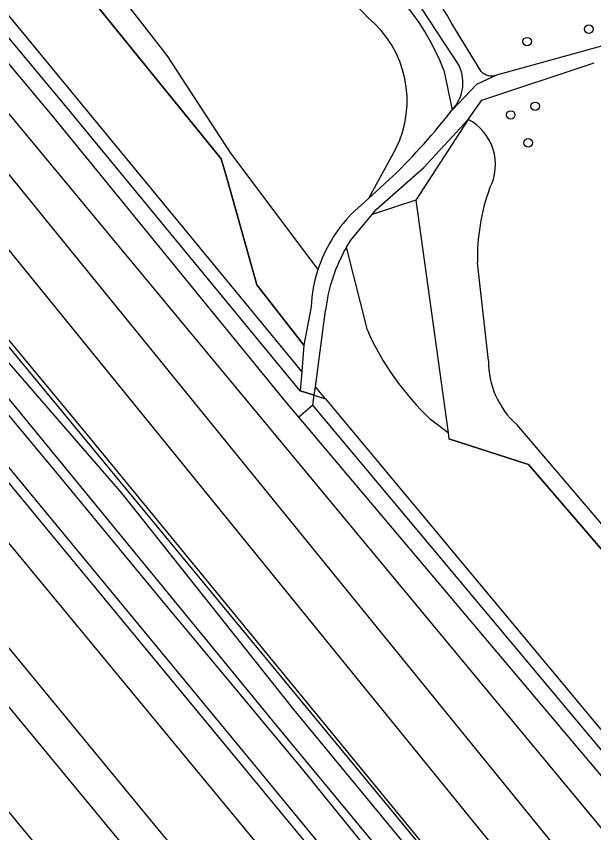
# Model space of a CAD drawing. Extents: x 157321 to 158827, y 386650 to 388532.
# Drawn here: x 157770.5 to 157836.9, y 387091.9 to 387185.7 of the extents above; entities that cross this region are included whole.
import ezdxf

# ---------------------------------------------------------------- set-up
doc = ezdxf.new("R2010")
doc.units = 0
for name, color, linetype in [('IMGEO_Boom', 7, 'Continuous'), ('IMGEO_Grasland_overig', 7, 'Continuous'), ('IMGEO_Groenvoorziening', 7, 'Continuous'), ('IMGEO_Hek', 7, 'Continuous'), ('IMGEO_Loofbos', 7, 'Continuous'), ('IMGEO_Spoor', 7, 'Continuous'), ('IMGEO_Spoorbaan_halfverhard', 7, 'Continuous'), ('IMGEO_Voetpad_halfverhard', 7, 'Continuous'), ('IMGEO_Waterloop', 7, 'Continuous')]:
    doc.layers.add(name, color=color, linetype=linetype)

msp = doc.modelspace()

# ---------------------------------------------------------------- linework, layer by layer
at = {"layer": 'IMGEO_Boom'}
for centre in [(157836.343, 387184.254), (157829.263, 387182.832), (157830.17, 387175.4), (157827.37, 387174.4), (157829.37, 387171.2)]:
    msp.add_circle(centre, 0.489, dxfattribs=at)
at = {"layer": 'IMGEO_Grasland_overig'}
for points in [[(158118.38, 386712.071), (158096.993, 386738.866), (158047.33, 386798.833), (157996.107, 386860.188), (157951.797, 386913.771), (157861.897, 387021.979), (157796.633, 387101.231), (157746.598, 387161.798), (157682.888, 387239.101), (157624.888, 387309.155), (157593.061, 387348.178), (157583.647, 387359.861), (157556.841, 387392.276), (157497.657, 387463.56), (157461.467, 387507.547), (157432.187, 387542.644), (157421.955, 387552.709), (157419.487, 387555.301), (157418.932, 387554.849), (157437.279, 387534.06), (157449.562, 387519.43), (157475.314, 387488.447), (157486.059, 387475.384)], [(157436.867, 387543.753), (157437.308, 387542.077), (157437.72, 387541.121), (157450.612, 387525.728), (157472.211, 387499.437), (157493.829, 387473.484), (157521.957, 387439.689), (157542.93, 387414.951), (157572.69, 387378.488), (157623.838, 387316.657), (157655.205, 387278.319), (157677.296, 387251.894), (157695.306, 387230.058), (157707.9, 387214.963), (157722.926, 387196.42), (157743.703, 387171.28), (157757.999, 387153.802), (157775.496, 387132.855), (157786.688, 387119.266), (157803.439, 387099.178), (157815.719, 387084)]]:
    msp.add_lwpolyline(points, dxfattribs=at)
at = {"layer": 'IMGEO_Groenvoorziening'}
for points in [[(157664.336, 387303.061), (157707.813, 387250), (157745.014, 387204.223), (157870.419, 387053.083)], [(157803.331, 387144.918), (157725.411, 387239.546)], [(157729.893, 387202.367), (157727.726, 387198.458), (157891.647, 387000), (157995.693, 386874.031), (158000, 386868.817), (158041.543, 386818.521)], [(157819.676, 387179.557), (157820.649, 387175.008)], [(157822.462, 387173.887), (157816.444, 387164.597)], [(157814.114, 387170.455), (157811, 387164.785)], [(157816.444, 387164.597), (157811.42, 387162.965)], [(157816.444, 387164.597), (157820.158, 387137.88)], [(157824.815, 387146.174), (157823.555, 387157.411)], [(157804.782, 387142.178), (157806.064, 387141.763)], [(157859.179, 387102.356), (157828.061, 387138.818)]]:
    msp.add_lwpolyline(points, dxfattribs=at)
for centre, radius, start, end in [((157793.434, 387169.326), 28.166, 21.29902, 61.36443), ((157793.415, 387169.869), 23.557, 41.89261, 63.67503), ((157803.085, 387176.053), 12.369, 333.08808, 50.51376), ((157819.78, 387168.699), 5.84, 332.00832, 62.66269), ((157846.481, 387158.089), 22.936, 159.93573, 181.69447), ((157834.426, 387146.021), 9.612, 179.08596, 228.53513)]:
    msp.add_arc(centre, radius, start, end, dxfattribs=at)
at = {"layer": 'IMGEO_Hek'}
for points in [[(157823.562, 387082.988), (157778.504, 387137.845), (157765.176, 387153.909), (157756.412, 387164.455), (157728.028, 387198.521), (157729.769, 387203.383), (157722.651, 387207.56), (157719.481, 387211.466), (157714.508, 387217.57), (157706.965, 387226.948), (157697.216, 387238.929), (157687.726, 387250.68), (157682.535, 387257.114), (157676.711, 387264.25), (157658.142, 387287.166), (157628.014, 387324.147), (157602.517, 387355.38), (157595.469, 387364.074), (157586.818, 387375.233)], [(157741.874, 387233.634), (157794.078, 387169.376), (157794.745, 387167.01), (157798.173, 387154.863), (157803.566, 387147.921)], [(157803.566, 387147.921), (157803.331, 387144.918)], [(157803.331, 387144.918), (157803.157, 387142.703)], [(157803.157, 387142.703), (157804.782, 387142.178)], [(157804.782, 387142.178), (157806.064, 387141.763)], [(157924.621, 387094.133), (157922.549, 387092.598), (157866.519, 387095.707), (157862.788, 387097.094), (157861.03, 387098.012), (157859.459, 387099.311), (157829.43, 387134.207), (157820.26, 387137.172)]]:
    msp.add_lwpolyline(points, dxfattribs=at)
at = {"layer": 'IMGEO_Loofbos'}
for points in [[(157861.05, 387046.473), (157695.607, 387250), (157656.751, 387297.8), (157500, 387486.322), (157496.88, 387490.074), (157491.715, 387500), (157484.633, 387513.609), (157488.56, 387508.456), (157495.005, 387500), (157500, 387493.445), (157503.766, 387488.504), (157517.201, 387474.237)], [(157865.563, 387049.64), (157661, 387301.293)], [(157803.566, 387147.921), (157798.173, 387154.863), (157794.745, 387167.01), (157794.078, 387169.376), (157741.874, 387233.634), (157732.455, 387245.207)], [(157772.786, 387200.544), (157787.811, 387181.253), (157795.162, 387170.006), (157805.201, 387156.632)], [(157810.888, 387149.654), (157808.468, 387159.185)], [(157806.064, 387141.763), (157804.91, 387143.147)], [(157806.064, 387141.763), (157848.195, 387091.208)], [(157820.158, 387137.88), (157818.145, 387139.406)], [(157820.158, 387137.88), (157820.26, 387137.172), (157829.43, 387134.207), (157859.459, 387099.311), (157861.03, 387098.012), (157862.788, 387097.094), (157866.519, 387095.707), (157922.549, 387092.598), (157924.621, 387094.133)]]:
    msp.add_lwpolyline(points, dxfattribs=at)
msp.add_arc((157839.965, 387162.551), 31.809, 203.91948, 226.68806, dxfattribs=at)
at = {"layer": 'IMGEO_Spoor'}
for points in [[(157408.215, 387562.677), (157414.058, 387555.61), (157571.705, 387364.958), (157581.654, 387352.629), (157671.587, 387243.978), (157730.397, 387172.631), (157983.728, 386866.099), (158139.862, 386676.991)], [(157401.123, 387559.034), (157406.951, 387551.975), (157427.778, 387526.747), (157695.038, 387203.363), (157741.502, 387147.282), (157786.431, 387092.716), (157971.277, 386869.295), (158068.29, 386751.606), (158134.424, 386671.616)], [(157397.267, 387557.158), (157403.15, 387550.031), (157560.193, 387359.802), (157579.705, 387336.077), (157628.662, 387277.023), (158131.313, 386668.54)], [(157480.959, 387443.922), (157534.016, 387379.544), (157736.117, 387135.043), (157755.257, 387111.706), (157792.532, 387066.531), (157814.632, 387039.92), (157934.913, 386894.341), (157975.155, 386845.507), (158081.426, 386716.931)]]:
    msp.add_lwpolyline(points, dxfattribs=at)
at = {"layer": 'IMGEO_Spoorbaan_halfverhard'}
msp.add_lwpolyline([(157897.258, 386977.614), (157733.746, 387175.562), (157604.978, 387331.198), (157576.983, 387365.251), (157545.298, 387403.37), (157486.059, 387475.384)], dxfattribs=at)
at = {"layer": 'IMGEO_Voetpad_halfverhard'}
for points in [[(157803.004, 387139.659), (157801.526, 387141.409), (157774.665, 387174.282), (157720.591, 387238.919), (157711.563, 387250), (157667.646, 387303.901), (157594.473, 387393.086)], [(157803.157, 387142.703), (157776.169, 387175.465), (157724.13, 387237.854), (157725.008, 387239.238), (157725.411, 387239.546)], [(157799.295, 387196.42), (157799.546, 387197.115), (157808.545, 387194.685), (157814.42, 387190.742), (157821.465, 387179.977)], [(157854.071, 387187.711), (157838.497, 387182.513), (157825.72, 387178.978)], [(157823.952, 387179.412), (157820.526, 387185.026)], [(157822.462, 387173.887), (157824.03, 387176.102), (157836.98, 387180.404)], [(157825.72, 387178.978), (157823.432, 387177.886), (157820.684, 387175.007), (157820.649, 387175.008)], [(157811.42, 387162.965), (157811.899, 387163.543), (157817.36, 387168.347), (157822.462, 387173.887)], [(157813.798, 387167.349), (157811, 387164.785)], [(157811, 387164.785), (157809.032, 387162.982)], [(157808.468, 387159.185), (157808.969, 387160.004), (157811.42, 387162.965)], [(157804.416, 387152.352), (157803.566, 387147.921)], [(157804.91, 387143.147), (157806.07, 387151.942)], [(157803.566, 387147.921), (157803.331, 387144.918)], [(157803.331, 387144.918), (157803.157, 387142.703)], [(157804.782, 387142.178), (157804.91, 387143.147)], [(157804.782, 387142.178), (157803.157, 387142.703)], [(157804.631, 387141.033), (157804.782, 387142.178)], [(157804.631, 387141.033), (157803.004, 387139.659)], [(157873.6, 387060.6), (157863.81, 387070.335), (157804.631, 387141.033)], [(157874.662, 387056.412), (157861.798, 387070.022), (157803.004, 387139.659)]]:
    msp.add_lwpolyline(points, dxfattribs=at)
for centre, radius, start, end in [((157798.243, 387173.141), 25.254, 28.0738, 63.66882), ((157817.381, 387178.096), 4.496, 316.61784, 24.73062), ((157825.187, 387180.626), 1.732, 224.49493, 287.92111), ((157763.456, 387219.274), 72.322, 314.11336, 322.26117), ((157820.806, 387151.548), 16.412, 135.83938, 161.95487), ((157824.764, 387149.771), 18.819, 149.98612, 173.37671), ((157820.809, 387151.557), 16.412, 161.98885, 177.2248)]:
    msp.add_arc(centre, radius, start, end, dxfattribs=at)
at = {"layer": 'IMGEO_Waterloop'}
for points in [[(157958.664, 386913.28), (157897.14, 386987.418), (157800.364, 387104.346), (157718.269, 387204.493), (157665.968, 387268.122), (157603.757, 387343.057), (157595.038, 387353.812), (157569.621, 387384.62), (157544.833, 387414.91), (157513.198, 387452.572), (157480.328, 387492.278), (157439.901, 387541.542)], [(157680.546, 387254.343), (157715.658, 387211.809), (157721.679, 387204.129), (157723.073, 387202.195), (157723.886, 387201.606), (157724.963, 387202.252), (157726.597, 387202.991), (157727.451, 387202.87), (157727.724, 387202.579), (157727.933, 387202.09), (157727.929, 387201.855), (157727.436, 387201.238), (157725.858, 387199.881), (157725.637, 387198.769), (157726.182, 387197.984), (157728.808, 387195.103), (157748.371, 387171.715), (157766.896, 387149.022), (157782.661, 387130.89), (157802.409, 387106.053), (158006.021, 386859.152)]]:
    msp.add_lwpolyline(points, dxfattribs=at)

doc.saveas('drawing.dxf')
